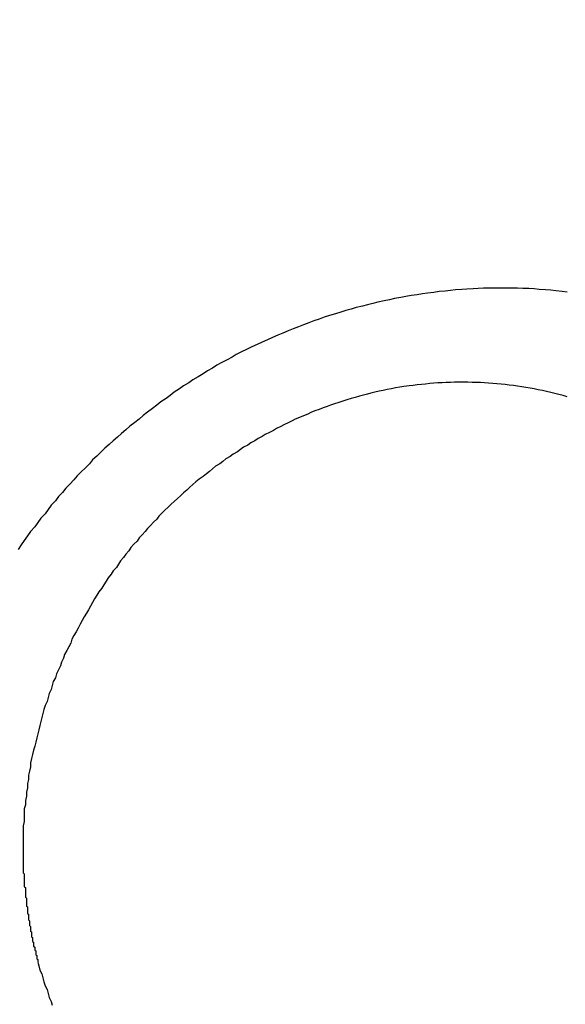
# Model space of a CAD drawing. Header units: millimetres. Extents: x 11979 to 23691, y 12825 to 41978.
# Tile 590 of 656: x 21620.752 to 21621.279, y 40478.984 to 40479.935. Entities that reach past the tile are written whole.
import ezdxf

# ---------------------------------------------------------------- set-up
doc = ezdxf.new("R2010")
doc.units = ezdxf.units.MM
for name, color, linetype in [('- niebieska cienka - izolacja', 120, 'Continuous'), ('-WYMIAR', 8, 'Continuous'), ('PROJEKTOWANE', 5, 'Continuous')]:
    doc.layers.add(name, color=color, linetype=linetype)
doc.styles.get("Standard").update_dxf_attribs({"font": 'arial.ttf'})
doc.dimstyles.new('CZA-KROPKA-50', dxfattribs={"dimtxt": 12, "dimasz": 1, "dimexe": 2, "dimexo": 25, "dimgap": 4, "dimtad": 1, "dimdec": 1, "dimrnd": 0.5, "dimzin": 9, "dimdsep": 46, "dimtxsty": 'Standard', "dimblk": 'CZA-KROPKA', "dimblk1": 'CZA-KROPKA', "dimblk2": 'CZA-KROPKA', "dimsah": 1, "dimcen": -20, "dimse1": 1, "dimse2": 1, "dimclrd": 8, "dimclre": 8, "dimclrt": 9, "dimadec": 0, "dimazin": 0, "dimtfac": 1, "dimtdec": 1, "dimtmove": 1, "dimatfit": 3, "dimldrblk": 'CZA-KROPKA', "dimfxl": 1, "dimtolj": 1, "dimtzin": 9, "dimarcsym": 0})

# ---------------------------------------------------------------- blocks, each defined once
blk = doc.blocks.new('CZA-KROPKA')
at = {"layer": '-WYMIAR', "linetype": 'ByBlock'}
for p, q in [((0, 10), (0, -10)), ((5, 0), (-5, 0))]:
    blk.add_line(p, q, dxfattribs=at)
at = {"layer": '-WYMIAR', "linetype": 'ByBlock', "const_width": 2.5}
blk.add_lwpolyline([(-1.25, 0, 1), (1.25, 0, 1)], format="xyb", close=True, dxfattribs=at)
blk = doc.blocks.new('*D1572')
at = {"layer": '-WYMIAR', "color": 8, "lineweight": -2}
blk.add_line((19929.26778, 40021.6846), (22203.26778, 40021.6846), dxfattribs=at)
at = {"layer": 'Defpoints', "color": 0}
for p in [(19928.26778, 40529.34138), (22204.26778, 40500.34138), (22204.26778, 40021.6846)]:
    blk.add_point(p, dxfattribs=at)
at = {"layer": '-WYMIAR', "color": 8, "lineweight": -2, "rotation": 180}
blk.add_blockref('CZA-KROPKA', (19928.26778, 40021.6846), dxfattribs=at)
at = {"layer": '-WYMIAR', "color": 8, "lineweight": -2}
blk.add_blockref('CZA-KROPKA', (22204.26778, 40021.6846), dxfattribs=at)
at = {"layer": '-WYMIAR', "color": 9, "insert": (21066.26778, 40031.81148), "char_height": 12, "attachment_point": 5}
blk.add_mtext('\\A1;2276', dxfattribs=at)
blk = doc.blocks.new('Pisuar NOVA PRO ze zintegrowanym ceramicznym sitkiem')
for points in [[(-0.0287365, -0.2366944, 0), (-0.0287865, -0.2366884, 0), (-0.0288465, -0.2366824, 0), (-0.0288965, -0.2366774, 0), (-0.0289465, -0.2366724, 0), (-0.0290065, -0.2366684, 0), (-0.0290565, -0.2366644, 0), (-0.0291065, -0.2366614, 0), (-0.0291665, -0.2366594, 0), (-0.0292165, -0.2366574, 0), (-0.0292765, -0.2366564, 0), (-0.0293265, -0.2366554, 0), (-0.0293765, -0.2366554, 0), (-0.0294365, -0.2366554, 0), (-0.0294865, -0.2366564, 0), (-0.0295465, -0.2366584, 0), (-0.0295965, -0.2366604, 0), (-0.0296465, -0.2366634, 0), (-0.0297065, -0.2366664, 0), (-0.0297565, -0.2366704, 0), (-0.0298165, -0.2366744, 0), (-0.0298665, -0.2366794, 0), (-0.0299165, -0.2366844, 0), (-0.0299765, -0.2366904, 0), (-0.0300265, -0.2366974, 0), (-0.0300865, -0.2367044, 0), (-0.0301365, -0.2367124, 0), (-0.0301865, -0.2367204, 0), (-0.0302465, -0.2367284, 0), (-0.0302965, -0.2367384, 0), (-0.0303465, -0.2367474, 0), (-0.0304065, -0.2367584, 0), (-0.0304565, -0.2367684, 0), (-0.0305065, -0.2367804, 0), (-0.0305665, -0.2367914, 0), (-0.0306165, -0.2368044, 0), (-0.0306665, -0.2368174, 0), (-0.0307165, -0.2368304, 0), (-0.0307765, -0.2368444, 0), (-0.0308265, -0.2368584, 0), (-0.0308765, -0.2368734, 0), (-0.0309265, -0.2368884, 0), (-0.0309765, -0.2369044, 0), (-0.0310365, -0.2369214, 0), (-0.0310865, -0.2369374, 0), (-0.0311365, -0.2369554, 0), (-0.0311865, -0.2369734, 0), (-0.0312365, -0.2369914, 0), (-0.0312865, -0.2370104, 0), (-0.0313365, -0.2370294, 0), (-0.0313865, -0.2370494, 0), (-0.0314365, -0.2370694, 0), (-0.0314865, -0.2370904, 0), (-0.0315365, -0.2371114, 0), (-0.0315865, -0.2371334, 0), (-0.0316365, -0.2371554, 0), (-0.0316865, -0.2371784, 0), (-0.0317365, -0.2372014, 0), (-0.0317865, -0.2372244, 0), (-0.0318365, -0.2372484, 0), (-0.0318865, -0.2372734, 0), (-0.0319365, -0.2372984, 0), (-0.0319765, -0.2373234, 0), (-0.0320265, -0.2373494, 0), (-0.0320765, -0.2373754, 0), (-0.0321265, -0.2374024, 0), (-0.0321665, -0.2374294, 0), (-0.0322165, -0.2374574, 0), (-0.0322565, -0.2374854, 0), (-0.0323065, -0.2375134, 0), (-0.0323565, -0.2375424, 0), (-0.0323965, -0.2375724, 0), (-0.0324465, -0.2376014, 0), (-0.0324865, -0.2376314, 0), (-0.0325365, -0.2376624, 0), (-0.0325765, -0.2376934, 0), (-0.0326165, -0.2377244, 0), (-0.0326665, -0.2377564, 0), (-0.0327065, -0.2377884, 0), (-0.0327465, -0.2378214, 0), (-0.0327965, -0.2378544, 0), (-0.0328365, -0.2378874, 0), (-0.0328765, -0.2379214, 0), (-0.0329165, -0.2379554, 0), (-0.0329665, -0.2379904, 0), (-0.0330065, -0.2380254, 0), (-0.0330465, -0.2380604, 0), (-0.0330865, -0.2380954, 0), (-0.0331265, -0.2381314, 0), (-0.0331665, -0.2381684, 0), (-0.0332065, -0.2382044, 0), (-0.0332465, -0.2382414, 0), (-0.0332865, -0.2382794, 0), (-0.0333265, -0.2383174, 0), (-0.0333565, -0.2383554, 0), (-0.0333965, -0.2383934, 0), (-0.0334365, -0.2384324, 0), (-0.0334765, -0.2384714, 0), (-0.0335065, -0.2385104, 0), (-0.0335465, -0.2385504, 0), (-0.0335865, -0.2385904, 0), (-0.0336165, -0.2386304, 0), (-0.0336565, -0.2386714, 0), (-0.0336865, -0.2387124, 0), (-0.0337265, -0.2387534, 0), (-0.0337565, -0.2387954, 0), (-0.0337865, -0.2388374, 0), (-0.0338265, -0.2388794, 0), (-0.0338565, -0.2389224, 0), (-0.0338865, -0.2389644, 0), (-0.0339265, -0.2390084, 0), (-0.0339565, -0.2390514, 0), (-0.0339865, -0.2390954, 0), (-0.0340165, -0.2391384, 0), (-0.0340465, -0.2391834, 0)], [(-0.0287365, -0.2377064, 0), (-0.0287765, -0.2376954, 0), (-0.0288165, -0.2376854, 0), (-0.0288565, -0.2376754, 0), (-0.0288965, -0.2376654, 0), (-0.0289365, -0.2376564, 0), (-0.0289765, -0.2376474, 0), (-0.0290165, -0.2376394, 0), (-0.0290565, -0.2376314, 0), (-0.0290965, -0.2376234, 0), (-0.0291365, -0.2376164, 0), (-0.0291765, -0.2376104, 0), (-0.0292165, -0.2376044, 0), (-0.0292565, -0.2375984, 0), (-0.0292965, -0.2375934, 0), (-0.0293365, -0.2375884, 0), (-0.0293765, -0.2375844, 0), (-0.0294165, -0.2375804, 0), (-0.0294565, -0.2375774, 0), (-0.0294965, -0.2375744, 0), (-0.0295365, -0.2375724, 0), (-0.0295765, -0.2375694, 0), (-0.0296165, -0.2375684, 0), (-0.0296565, -0.2375674, 0), (-0.0296965, -0.2375664, 0), (-0.0297465, -0.2375664, 0), (-0.0297865, -0.2375664, 0), (-0.0298265, -0.2375664, 0), (-0.0298665, -0.2375684, 0), (-0.0299065, -0.2375694, 0), (-0.0299465, -0.2375714, 0), (-0.0299865, -0.2375734, 0), (-0.0300265, -0.2375764, 0), (-0.0300665, -0.2375794, 0), (-0.0301065, -0.2375834, 0), (-0.0301465, -0.2375874, 0), (-0.0301865, -0.2375924, 0), (-0.0302265, -0.2375974, 0), (-0.0302665, -0.2376024, 0), (-0.0303165, -0.2376084, 0), (-0.0303565, -0.2376144, 0), (-0.0303965, -0.2376214, 0), (-0.0304365, -0.2376284, 0), (-0.0304765, -0.2376364, 0), (-0.0305165, -0.2376444, 0), (-0.0305565, -0.2376524, 0), (-0.0305965, -0.2376614, 0), (-0.0306365, -0.2376714, 0), (-0.0306665, -0.2376804, 0), (-0.0307065, -0.2376904, 0), (-0.0307465, -0.2377014, 0), (-0.0307865, -0.2377124, 0), (-0.0308265, -0.2377234, 0), (-0.0308665, -0.2377354, 0), (-0.0309065, -0.2377474, 0), (-0.0309465, -0.2377604, 0), (-0.0309865, -0.2377734, 0), (-0.0310265, -0.2377864, 0), (-0.0310565, -0.2378004, 0), (-0.0310965, -0.2378144, 0), (-0.0311365, -0.2378294, 0), (-0.0311765, -0.2378434, 0), (-0.0312165, -0.2378594, 0), (-0.0312465, -0.2378744, 0), (-0.0312865, -0.2378904, 0), (-0.0313265, -0.2379074, 0), (-0.0313665, -0.2379234, 0), (-0.0313965, -0.2379404, 0), (-0.0314365, -0.2379584, 0), (-0.0314765, -0.2379764, 0), (-0.0315065, -0.2379944, 0), (-0.0315465, -0.2380124, 0), (-0.0315765, -0.2380314, 0), (-0.0316165, -0.2380514, 0), (-0.0316565, -0.2380704, 0), (-0.0316865, -0.2380904, 0), (-0.0317265, -0.2381104, 0), (-0.0317565, -0.2381314, 0), (-0.0317965, -0.2381524, 0), (-0.0318265, -0.2381734, 0), (-0.0318665, -0.2381944, 0), (-0.0318965, -0.2382164, 0), (-0.0319265, -0.2382394, 0), (-0.0319665, -0.2382614, 0), (-0.0319965, -0.2382844, 0), (-0.0320365, -0.2383074, 0), (-0.0320665, -0.2383314, 0), (-0.0320965, -0.2383544, 0), (-0.0321365, -0.2383784, 0), (-0.0321665, -0.2384034, 0), (-0.0321965, -0.2384274, 0), (-0.0322265, -0.2384524, 0), (-0.0322565, -0.2384784, 0), (-0.0322965, -0.2385034, 0), (-0.0323265, -0.2385294, 0), (-0.0323565, -0.2385554, 0), (-0.0323865, -0.2385814, 0), (-0.0324165, -0.2386084, 0), (-0.0324465, -0.2386354, 0), (-0.0324765, -0.2386624, 0), (-0.0325065, -0.2386904, 0), (-0.0325365, -0.2387174, 0), (-0.0325665, -0.2387454, 0), (-0.0325965, -0.2387744, 0), (-0.0326265, -0.2388024, 0), (-0.0326565, -0.2388314, 0), (-0.0326865, -0.2388604, 0), (-0.0327065, -0.2388894, 0), (-0.0327365, -0.2389194, 0), (-0.0327665, -0.2389494, 0), (-0.0327965, -0.2389794, 0), (-0.0328165, -0.2390094, 0), (-0.0328465, -0.2390394, 0), (-0.0328765, -0.2390704, 0), (-0.0328965, -0.2391014, 0), (-0.0329265, -0.2391324, 0), (-0.0329565, -0.2391644, 0), (-0.0329765, -0.2391954, 0), (-0.0330065, -0.2392274, 0), (-0.0330265, -0.2392594, 0), (-0.0330565, -0.2392914, 0), (-0.0330765, -0.2393244, 0), (-0.0330965, -0.2393564, 0), (-0.0331265, -0.2393894, 0), (-0.0331465, -0.2394224, 0), (-0.0331765, -0.2394564, 0), (-0.0331965, -0.2394894, 0), (-0.0332165, -0.2395234, 0), (-0.0332365, -0.2395574, 0), (-0.0332665, -0.2395914, 0), (-0.0332865, -0.2396254, 0), (-0.0333065, -0.2396594, 0), (-0.0333265, -0.2396944, 0), (-0.0333465, -0.2397294, 0), (-0.0333665, -0.2397644, 0), (-0.0333865, -0.2397994, 0), (-0.0334065, -0.2398344, 0), (-0.0334265, -0.2398694, 0), (-0.0334465, -0.2399054, 0), (-0.0334665, -0.2399414, 0), (-0.0334865, -0.2399774, 0), (-0.0335065, -0.2400134, 0), (-0.0335265, -0.2400494, 0), (-0.0335365, -0.2400864, 0), (-0.0335565, -0.2401224, 0), (-0.0335765, -0.2401594, 0), (-0.0335965, -0.2401964, 0), (-0.0336065, -0.2402334, 0), (-0.0336265, -0.2402704, 0), (-0.0336365, -0.2403084, 0), (-0.0336565, -0.2403454, 0), (-0.0336765, -0.2403834, 0), (-0.0336865, -0.2404214, 0), (-0.0337065, -0.2404594, 0), (-0.0337165, -0.2404974, 0), (-0.0337265, -0.2405354, 0), (-0.0337465, -0.2405734, 0), (-0.0337565, -0.2406124, 0), (-0.0337665, -0.2406504, 0), (-0.0337865, -0.2406894, 0), (-0.0337965, -0.2407284, 0), (-0.0338065, -0.2407674, 0), (-0.0338165, -0.2408064, 0), (-0.0338265, -0.2408454, 0), (-0.0338365, -0.2408844, 0), (-0.0338465, -0.2409244, 0), (-0.0338565, -0.2409634, 0), (-0.0338665, -0.2410034, 0), (-0.0338765, -0.2410434, 0), (-0.0338865, -0.2410824, 0), (-0.0338965, -0.2411224, 0), (-0.0339065, -0.2411624, 0), (-0.0339165, -0.2412034, 0), (-0.0339265, -0.2412434, 0), (-0.0339265, -0.2412834, 0), (-0.0339365, -0.2413234, 0), (-0.0339465, -0.2413644, 0), (-0.0339465, -0.2414044, 0), (-0.0339565, -0.2414454, 0), (-0.0339565, -0.2414864, 0), (-0.0339665, -0.2415264, 0), (-0.0339665, -0.2415674, 0), (-0.0339765, -0.2416084, 0), (-0.0339765, -0.2416494, 0), (-0.0339865, -0.2416894, 0), (-0.0339865, -0.2417304, 0), (-0.0339865, -0.2417714, 0), (-0.0339865, -0.2418124, 0), (-0.0339965, -0.2418534, 0), (-0.0339965, -0.2418944, 0), (-0.0339965, -0.2419354, 0), (-0.0339965, -0.2419764, 0), (-0.0339965, -0.2420174, 0), (-0.0339965, -0.2420584, 0), (-0.0339965, -0.2420994, 0), (-0.0339965, -0.2421404, 0), (-0.0339965, -0.2421814, 0)], [(-0.0339965, -0.2421814, 0), (-0.0339965, -0.2421894, 0), (-0.0339965, -0.2421974, 0), (-0.0339965, -0.2422044, 0), (-0.0339965, -0.2422124, 0), (-0.0339965, -0.2422204, 0), (-0.0339965, -0.2422284, 0), (-0.0339965, -0.2422364, 0), (-0.0339965, -0.2422444, 0), (-0.0339965, -0.2422524, 0), (-0.0339965, -0.2422604, 0), (-0.0339965, -0.2422684, 0), (-0.0339965, -0.2422764, 0), (-0.0339965, -0.2422844, 0), (-0.0339965, -0.2422914, 0), (-0.0339965, -0.2422994, 0), (-0.0339965, -0.2423074, 0), (-0.0339865, -0.2423154, 0), (-0.0339865, -0.2423234, 0), (-0.0339865, -0.2423314, 0), (-0.0339865, -0.2423394, 0), (-0.0339865, -0.2423474, 0), (-0.0339865, -0.2423554, 0), (-0.0339865, -0.2423624, 0), (-0.0339865, -0.2423704, 0), (-0.0339865, -0.2423784, 0), (-0.0339865, -0.2423864, 0), (-0.0339865, -0.2423944, 0), (-0.0339865, -0.2424024, 0), (-0.0339865, -0.2424104, 0), (-0.0339865, -0.2424184, 0), (-0.0339865, -0.2424264, 0), (-0.0339865, -0.2424334, 0), (-0.0339865, -0.2424414, 0), (-0.0339765, -0.2424494, 0), (-0.0339765, -0.2424574, 0), (-0.0339765, -0.2424654, 0), (-0.0339765, -0.2424734, 0), (-0.0339765, -0.2424814, 0), (-0.0339765, -0.2424884, 0), (-0.0339765, -0.2424964, 0), (-0.0339765, -0.2425044, 0), (-0.0339765, -0.2425124, 0), (-0.0339765, -0.2425204, 0), (-0.0339765, -0.2425284, 0), (-0.0339765, -0.2425364, 0), (-0.0339765, -0.2425434, 0), (-0.0339665, -0.2425514, 0), (-0.0339665, -0.2425594, 0), (-0.0339665, -0.2425674, 0), (-0.0339665, -0.2425754, 0), (-0.0339665, -0.2425834, 0), (-0.0339665, -0.2425904, 0), (-0.0339665, -0.2425984, 0), (-0.0339665, -0.2426064, 0), (-0.0339665, -0.2426144, 0), (-0.0339665, -0.2426224, 0), (-0.0339665, -0.2426304, 0), (-0.0339565, -0.2426374, 0), (-0.0339565, -0.2426454, 0), (-0.0339565, -0.2426534, 0), (-0.0339565, -0.2426614, 0), (-0.0339565, -0.2426694, 0), (-0.0339565, -0.2426764, 0), (-0.0339565, -0.2426844, 0), (-0.0339565, -0.2426924, 0), (-0.0339565, -0.2427004, 0), (-0.0339465, -0.2427084, 0), (-0.0339465, -0.2427154, 0), (-0.0339465, -0.2427234, 0), (-0.0339465, -0.2427314, 0), (-0.0339465, -0.2427394, 0), (-0.0339465, -0.2427464, 0), (-0.0339465, -0.2427544, 0), (-0.0339465, -0.2427624, 0), (-0.0339365, -0.2427704, 0), (-0.0339365, -0.2427774, 0), (-0.0339365, -0.2427854, 0), (-0.0339365, -0.2427934, 0), (-0.0339365, -0.2428014, 0), (-0.0339365, -0.2428084, 0), (-0.0339365, -0.2428164, 0), (-0.0339265, -0.2428244, 0), (-0.0339265, -0.2428324, 0), (-0.0339265, -0.2428394, 0), (-0.0339265, -0.2428474, 0), (-0.0339265, -0.2428554, 0), (-0.0339265, -0.2428634, 0), (-0.0339265, -0.2428704, 0), (-0.0339165, -0.2428784, 0), (-0.0339165, -0.2428864, 0), (-0.0339165, -0.2428934, 0), (-0.0339165, -0.2429014, 0), (-0.0339165, -0.2429094, 0), (-0.0339165, -0.2429174, 0), (-0.0339165, -0.2429244, 0), (-0.0339065, -0.2429324, 0), (-0.0339065, -0.2429404, 0), (-0.0339065, -0.2429474, 0), (-0.0339065, -0.2429554, 0), (-0.0339065, -0.2429634, 0), (-0.0339065, -0.2429704, 0), (-0.0338965, -0.2429784, 0), (-0.0338965, -0.2429864, 0), (-0.0338965, -0.2429934, 0), (-0.0338965, -0.2430014, 0), (-0.0338965, -0.2430094, 0), (-0.0338965, -0.2430164, 0), (-0.0338865, -0.2430244, 0), (-0.0338865, -0.2430314, 0), (-0.0338865, -0.2430394, 0), (-0.0338865, -0.2430474, 0), (-0.0338865, -0.2430544, 0), (-0.0338765, -0.2430624, 0), (-0.0338765, -0.2430704, 0), (-0.0338765, -0.2430774, 0), (-0.0338765, -0.2430854, 0), (-0.0338765, -0.2430924, 0), (-0.0338765, -0.2431004, 0), (-0.0338665, -0.2431074, 0), (-0.0338665, -0.2431154, 0), (-0.0338665, -0.2431234, 0), (-0.0338665, -0.2431304, 0), (-0.0338665, -0.2431384, 0), (-0.0338565, -0.2431454, 0), (-0.0338565, -0.2431534, 0), (-0.0338565, -0.2431604, 0), (-0.0338565, -0.2431684, 0)], [(-0.0338565, -0.2431694, 0), (-0.0338465, -0.2432074, 0), (-0.0338365, -0.2432464, 0), (-0.0338165, -0.2432844, 0), (-0.0338065, -0.2433224, 0), (-0.0337965, -0.2433604, 0), (-0.0337865, -0.2433984, 0), (-0.0337665, -0.2434364, 0), (-0.0337565, -0.2434744, 0), (-0.0337465, -0.2435124, 0), (-0.0337265, -0.2435494, 0), (-0.0337165, -0.2435874, 0)]]:
    blk.add_polyline3d(points)

msp = doc.modelspace()

# ---------------------------------------------------------------- hatches: boundary and pattern name
at = {"layer": '- niebieska cienka - izolacja'}
h = msp.add_hatch(dxfattribs=at)
h.set_pattern_fill('ANSI31', color=5, scale=10)
h.set_pattern_definition([(315, (8112.473, 14221.135), (19.7999996, -4e-15), [3.394112, -24.607316]), (315, (8112.473, 14240.935), (19.7999996, -4e-15), [3.394112, -24.607316]), (315, (8126.073, 14214.135), (19.7999996, -4e-15), [3.959798, -24.04163]), (315, (8126.073, 14233.935), (19.7999996, -4e-15), [3.959798, -24.04163]), (0, (8122.273, 14219.935), (0, 19.8), [0.2, -19.6]), (90, (8122.473, 14219.935), (-19.8, 1e-15), [0.2, -19.6]), (0, (8122.473, 14220.135), (0, 19.8), [0.2, -19.6]), (0, (8122.673, 14220.135), (0, 19.8), [0.2, -19.6]), (0, (8122.873, 14220.135), (0, 19.8), [0.2, -19.6]), (0, (8123.073, 14220.135), (0, 19.8), [0.2, -19.6]), (90, (8123.273, 14219.935), (-19.8, 1e-15), [0.2, -19.6]), (0, (8123.273, 14219.935), (0, 19.8), [0.2, -19.6]), (90, (8123.473, 14219.735), (-19.8, 1e-15), [0.2, -19.6]), (0, (8123.473, 14219.735), (0, 19.8), [0.2, -19.6]), (90, (8123.673, 14219.535), (-19.8, 1e-15), [0.2, -19.6]), (90, (8123.673, 14219.335), (-19.8, 1e-15), [0.2, -19.6]), (90, (8123.673, 14219.135), (-19.8, 1e-15), [0.2, -19.6]), (90, (8123.673, 14218.935), (-19.8, 1e-15), [0.2, -19.6]), (0, (8123.473, 14218.935), (0, 19.8), [0.2, -19.6]), (90, (8123.473, 14218.735), (-19.8, 1e-15), [0.2, -19.6]), (0, (8123.273, 14218.735), (0, 19.8), [0.2, -19.6]), (90, (8123.273, 14218.535), (-19.8, 1e-15), [0.2, -19.6]), (0, (8123.073, 14218.535), (0, 19.8), [0.2, -19.6]), (0, (8122.873, 14218.535), (0, 19.8), [0.2, -19.6]), (0, (8122.673, 14218.535), (0, 19.8), [0.2, -19.6]), (0, (8122.473, 14218.535), (0, 19.8), [0.2, -19.6]), (90, (8122.473, 14218.535), (-19.8, 1e-15), [0.2, -19.6]), (0, (8122.273, 14218.735), (0, 19.8), [0.2, -19.6]), (90, (8122.273, 14218.735), (-19.8, 1e-15), [0.2, -19.6]), (0, (8122.073, 14218.935), (0, 19.8), [0.2, -19.6]), (90, (8122.073, 14218.935), (-19.8, 1e-15), [0.2, -19.6]), (90, (8122.073, 14219.135), (-19.8, 1e-15), [0.2, -19.6]), (90, (8122.073, 14219.335), (-19.8, 1e-15), [0.2, -19.6]), (90, (8122.073, 14219.535), (-19.8, 1e-15), [0.2, -19.6]), (0, (8122.073, 14219.735), (0, 19.8), [0.2, -19.6]), (90, (8122.273, 14219.735), (-19.8, 1e-15), [0.2, -19.6]), (90, (8119.273, 14202.735), (-19.8, 1e-15), [0.2, -19.6]), (0, (8119.073, 14202.735), (0, 19.8), [0.2, -19.6]), (90, (8119.073, 14202.535), (-19.8, 1e-15), [0.2, -19.6]), (90, (8119.073, 14202.335), (-19.8, 1e-15), [0.2, -19.6]), (90, (8119.073, 14202.135), (-19.8, 1e-15), [0.2, -19.6]), (90, (8119.073, 14201.935), (-19.8, 1e-15), [0.2, -19.6]), (0, (8119.073, 14201.935), (0, 19.8), [0.2, -19.6]), (90, (8119.273, 14201.735), (-19.8, 1e-15), [0.2, -19.6]), (0, (8119.273, 14201.735), (0, 19.8), [0.2, -19.6]), (90, (8119.473, 14201.535), (-19.8, 1e-15), [0.2, -19.6]), (0, (8119.473, 14201.535), (0, 19.8), [0.2, -19.6]), (90, (8119.673, 14201.335), (-19.8, 1e-15), [0.2, -19.6]), (0, (8119.673, 14201.335), (0, 19.8), [0.2, -19.6]), (0, (8119.873, 14201.335), (0, 19.8), [0.2, -19.6]), (0, (8120.073, 14201.335), (0, 19.8), [0.2, -19.6]), (0, (8120.273, 14201.335), (0, 19.8), [0.2, -19.6]), (90, (8120.473, 14201.335), (-19.8, 1e-15), [0.2, -19.6]), (0, (8120.473, 14201.535), (0, 19.8), [0.2, -19.6]), (90, (8120.673, 14201.535), (-19.8, 1e-15), [0.2, -19.6]), (0, (8120.673, 14201.735), (0, 19.8), [0.2, -19.6]), (90, (8120.873, 14201.735), (-19.8, 1e-15), [0.2, -19.6]), (0, (8120.873, 14201.935), (0, 19.8), [0.2, -19.6]), (90, (8121.073, 14201.935), (-19.8, 1e-15), [0.2, -19.6]), (90, (8121.073, 14202.135), (-19.8, 1e-15), [0.2, -19.6]), (90, (8121.073, 14202.335), (-19.8, 1e-15), [0.2, -19.6]), (90, (8121.073, 14202.535), (-19.8, 1e-15), [0.2, -19.6]), (0, (8120.873, 14202.735), (0, 19.8), [0.2, -19.6]), (90, (8120.873, 14202.735), (-19.8, 1e-15), [0.2, -19.6]), (0, (8120.673, 14202.935), (0, 19.8), [0.2, -19.6]), (90, (8120.673, 14202.935), (-19.8, 1e-15), [0.2, -19.6]), (0, (8120.473, 14203.135), (0, 19.8), [0.2, -19.6]), (90, (8120.473, 14203.135), (-19.8, 1e-15), [0.2, -19.6]), (0, (8120.273, 14203.335), (0, 19.8), [0.2, -19.6]), (0, (8120.073, 14203.335), (0, 19.8), [0.2, -19.6]), (0, (8119.873, 14203.335), (0, 19.8), [0.2, -19.6]), (0, (8119.673, 14203.335), (0, 19.8), [0.2, -19.6]), (90, (8119.673, 14203.135), (-19.8, 1e-15), [0.2, -19.6]), (0, (8119.473, 14203.135), (0, 19.8), [0.2, -19.6]), (90, (8119.473, 14202.935), (-19.8, 1e-15), [0.2, -19.6]), (0, (8119.273, 14202.935), (0, 19.8), [0.2, -19.6]), (90, (8122.273, 14203.335), (-19.8, 1e-15), [0.2, -19.6]), (0, (8122.273, 14203.535), (0, 19.8), [0.2, -19.6]), (90, (8122.473, 14203.535), (-19.8, 1e-15), [0.2, -19.6]), (0, (8122.473, 14203.735), (0, 19.8), [0.2, -19.6]), (0, (8122.673, 14203.735), (0, 19.8), [0.2, -19.6]), (0, (8122.873, 14203.735), (0, 19.8), [0.2, -19.6]), (0, (8123.073, 14203.735), (0, 19.8), [0.2, -19.6]), (0, (8123.273, 14203.735), (0, 19.8), [0.2, -19.6]), (0, (8123.473, 14203.735), (0, 19.8), [0.2, -19.6]), (90, (8123.673, 14203.535), (-19.8, 1e-15), [0.2, -19.6]), (0, (8123.673, 14203.535), (0, 19.8), [0.2, -19.6]), (90, (8123.873, 14203.335), (-19.8, 1e-15), [0.2, -19.6]), (0, (8123.873, 14203.335), (0, 19.8), [0.2, -19.6]), (90, (8124.073, 14203.135), (-19.8, 1e-15), [0.2, -19.6]), (0, (8124.073, 14203.135), (0, 19.8), [0.2, -19.6]), (90, (8124.273, 14202.935), (-19.8, 1e-15), [0.2, -19.6]), (90, (8124.273, 14202.735), (-19.8, 1e-15), [0.2, -19.6]), (90, (8124.273, 14202.535), (-19.8, 1e-15), [0.2, -19.6]), (90, (8124.273, 14202.335), (-19.8, 1e-15), [0.2, -19.6]), (90, (8124.273, 14202.135), (-19.8, 1e-15), [0.2, -19.6]), (90, (8124.273, 14201.935), (-19.8, 1e-15), [0.2, -19.6]), (0, (8124.073, 14201.935), (0, 19.8), [0.2, -19.6]), (90, (8124.073, 14201.735), (-19.8, 1e-15), [0.2, -19.6]), (0, (8123.873, 14201.735), (0, 19.8), [0.2, -19.6]), (90, (8123.873, 14201.535), (-19.8, 1e-15), [0.2, -19.6]), (0, (8123.673, 14201.535), (0, 19.8), [0.2, -19.6]), (90, (8123.673, 14201.335), (-19.8, 1e-15), [0.2, -19.6]), (0, (8123.473, 14201.335), (0, 19.8), [0.2, -19.6]), (0, (8123.273, 14201.335), (0, 19.8), [0.2, -19.6]), (0, (8123.073, 14201.335), (0, 19.8), [0.2, -19.6]), (0, (8122.873, 14201.335), (0, 19.8), [0.2, -19.6]), (0, (8122.673, 14201.335), (0, 19.8), [0.2, -19.6]), (0, (8122.473, 14201.335), (0, 19.8), [0.2, -19.6]), (90, (8122.473, 14201.335), (-19.8, 1e-15), [0.2, -19.6]), (0, (8122.273, 14201.535), (0, 19.8), [0.2, -19.6]), (90, (8122.273, 14201.535), (-19.8, 1e-15), [0.2, -19.6]), (0, (8122.073, 14201.735), (0, 19.8), [0.2, -19.6]), (90, (8122.073, 14201.735), (-19.8, 1e-15), [0.2, -19.6]), (0, (8121.873, 14201.935), (0, 19.8), [0.2, -19.6]), (90, (8121.873, 14201.935), (-19.8, 1e-15), [0.2, -19.6]), (90, (8121.873, 14202.135), (-19.8, 1e-15), [0.2, -19.6]), (90, (8121.873, 14202.335), (-19.8, 1e-15), [0.2, -19.6]), (90, (8121.873, 14202.535), (-19.8, 1e-15), [0.2, -19.6]), (90, (8121.873, 14202.735), (-19.8, 1e-15), [0.2, -19.6]), (90, (8121.873, 14202.935), (-19.8, 1e-15), [0.2, -19.6]), (0, (8121.873, 14203.135), (0, 19.8), [0.2, -19.6]), (90, (8122.073, 14203.135), (-19.8, 1e-15), [0.2, -19.6]), (0, (8122.073, 14203.335), (0, 19.8), [0.2, -19.6]), (0, (8114.073, 14217.935), (0, 19.8), [0.2, -19.6]), (90, (8114.273, 14217.935), (-19.8, 1e-15), [0.2, -19.6]), (0, (8114.273, 14218.135), (0, 19.8), [0.2, -19.6]), (0, (8114.473, 14218.135), (0, 19.8), [0.2, -19.6]), (0, (8114.673, 14218.135), (0, 19.8), [0.2, -19.6]), (0, (8114.873, 14218.135), (0, 19.8), [0.2, -19.6]), (90, (8115.073, 14217.935), (-19.8, 1e-15), [0.2, -19.6]), (0, (8115.073, 14217.935), (0, 19.8), [0.2, -19.6]), (90, (8115.273, 14217.735), (-19.8, 1e-15), [0.2, -19.6]), (0, (8115.273, 14217.735), (0, 19.8), [0.2, -19.6]), (90, (8115.473, 14217.535), (-19.8, 1e-15), [0.2, -19.6]), (90, (8115.473, 14217.335), (-19.8, 1e-15), [0.2, -19.6]), (90, (8115.473, 14217.135), (-19.8, 1e-15), [0.2, -19.6]), (90, (8115.473, 14216.935), (-19.8, 1e-15), [0.2, -19.6]), (0, (8115.273, 14216.935), (0, 19.8), [0.2, -19.6]), (90, (8115.273, 14216.735), (-19.8, 1e-15), [0.2, -19.6]), (0, (8115.073, 14216.735), (0, 19.8), [0.2, -19.6]), (90, (8115.073, 14216.535), (-19.8, 1e-15), [0.2, -19.6]), (0, (8114.873, 14216.535), (0, 19.8), [0.2, -19.6]), (0, (8114.673, 14216.535), (0, 19.8), [0.2, -19.6]), (0, (8114.473, 14216.535), (0, 19.8), [0.2, -19.6]), (0, (8114.273, 14216.535), (0, 19.8), [0.2, -19.6]), (90, (8114.273, 14216.535), (-19.8, 1e-15), [0.2, -19.6]), (0, (8114.073, 14216.735), (0, 19.8), [0.2, -19.6]), (90, (8114.073, 14216.735), (-19.8, 1e-15), [0.2, -19.6]), (0, (8113.873, 14216.935), (0, 19.8), [0.2, -19.6]), (90, (8113.873, 14216.935), (-19.8, 1e-15), [0.2, -19.6]), (90, (8113.873, 14217.135), (-19.8, 1e-15), [0.2, -19.6]), (90, (8113.873, 14217.335), (-19.8, 1e-15), [0.2, -19.6]), (90, (8113.873, 14217.535), (-19.8, 1e-15), [0.2, -19.6]), (0, (8113.873, 14217.735), (0, 19.8), [0.2, -19.6]), (90, (8114.073, 14217.735), (-19.8, 1e-15), [0.2, -19.6]), (90, (8111.073, 14216.735), (-19.8, 1e-15), [0.2, -19.6]), (0, (8111.073, 14216.935), (0, 19.8), [0.2, -19.6]), (90, (8111.273, 14216.935), (-19.8, 1e-15), [0.2, -19.6]), (0, (8111.273, 14217.135), (0, 19.8), [0.2, -19.6]), (0, (8111.473, 14217.135), (0, 19.8), [0.2, -19.6]), (0, (8111.673, 14217.135), (0, 19.8), [0.2, -19.6]), (0, (8111.873, 14217.135), (0, 19.8), [0.2, -19.6]), (0, (8112.073, 14217.135), (0, 19.8), [0.2, -19.6]), (0, (8112.273, 14217.135), (0, 19.8), [0.2, -19.6]), (90, (8112.473, 14216.935), (-19.8, 1e-15), [0.2, -19.6]), (0, (8112.473, 14216.935), (0, 19.8), [0.2, -19.6]), (90, (8112.673, 14216.735), (-19.8, 1e-15), [0.2, -19.6]), (0, (8112.673, 14216.735), (0, 19.8), [0.2, -19.6]), (90, (8112.873, 14216.535), (-19.8, 1e-15), [0.2, -19.6]), (0, (8112.873, 14216.535), (0, 19.8), [0.2, -19.6]), (90, (8113.073, 14216.335), (-19.8, 1e-15), [0.2, -19.6]), (90, (8113.073, 14216.135), (-19.8, 1e-15), [0.2, -19.6]), (90, (8113.073, 14215.935), (-19.8, 1e-15), [0.2, -19.6]), (90, (8113.073, 14215.735), (-19.8, 1e-15), [0.2, -19.6]), (90, (8113.073, 14215.535), (-19.8, 1e-15), [0.2, -19.6]), (90, (8113.073, 14215.335), (-19.8, 1e-15), [0.2, -19.6]), (0, (8112.873, 14215.335), (0, 19.8), [0.2, -19.6]), (90, (8112.873, 14215.135), (-19.8, 1e-15), [0.2, -19.6]), (0, (8112.673, 14215.135), (0, 19.8), [0.2, -19.6]), (90, (8112.673, 14214.935), (-19.8, 1e-15), [0.2, -19.6]), (0, (8112.473, 14214.935), (0, 19.8), [0.2, -19.6]), (90, (8112.473, 14214.735), (-19.8, 1e-15), [0.2, -19.6]), (0, (8112.273, 14214.735), (0, 19.8), [0.2, -19.6]), (0, (8112.073, 14214.735), (0, 19.8), [0.2, -19.6]), (0, (8111.873, 14214.735), (0, 19.8), [0.2, -19.6]), (0, (8111.673, 14214.735), (0, 19.8), [0.2, -19.6]), (0, (8111.473, 14214.735), (0, 19.8), [0.2, -19.6]), (0, (8111.273, 14214.735), (0, 19.8), [0.2, -19.6]), (90, (8111.273, 14214.735), (-19.8, 1e-15), [0.2, -19.6]), (0, (8111.073, 14214.935), (0, 19.8), [0.2, -19.6]), (90, (8111.073, 14214.935), (-19.8, 1e-15), [0.2, -19.6]), (0, (8110.873, 14215.135), (0, 19.8), [0.2, -19.6]), (90, (8110.873, 14215.135), (-19.8, 1e-15), [0.2, -19.6]), (0, (8110.673, 14215.335), (0, 19.8), [0.2, -19.6]), (90, (8110.673, 14215.335), (-19.8, 1e-15), [0.2, -19.6]), (90, (8110.673, 14215.535), (-19.8, 1e-15), [0.2, -19.6]), (90, (8110.673, 14215.735), (-19.8, 1e-15), [0.2, -19.6]), (90, (8110.673, 14215.935), (-19.8, 1e-15), [0.2, -19.6]), (90, (8110.673, 14216.135), (-19.8, 1e-15), [0.2, -19.6]), (90, (8110.673, 14216.335), (-19.8, 1e-15), [0.2, -19.6]), (0, (8110.673, 14216.535), (0, 19.8), [0.2, -19.6]), (90, (8110.873, 14216.535), (-19.8, 1e-15), [0.2, -19.6]), (0, (8110.873, 14216.735), (0, 19.8), [0.2, -19.6]), (90, (8113.273, 14214.335), (-19.8, 1e-15), [0.2, -19.6]), (0, (8113.073, 14214.335), (0, 19.8), [0.2, -19.6]), (90, (8113.073, 14214.135), (-19.8, 1e-15), [0.2, -19.6]), (90, (8113.073, 14213.935), (-19.8, 1e-15), [0.2, -19.6]), (90, (8113.073, 14213.735), (-19.8, 1e-15), [0.2, -19.6]), (90, (8113.073, 14213.535), (-19.8, 1e-15), [0.2, -19.6]), (0, (8113.073, 14213.535), (0, 19.8), [0.2, -19.6]), (90, (8113.273, 14213.335), (-19.8, 1e-15), [0.2, -19.6]), (0, (8113.273, 14213.335), (0, 19.8), [0.2, -19.6]), (90, (8113.473, 14213.135), (-19.8, 1e-15), [0.2, -19.6]), (0, (8113.473, 14213.135), (0, 19.8), [0.2, -19.6]), (90, (8113.673, 14212.935), (-19.8, 1e-15), [0.2, -19.6]), (0, (8113.673, 14212.935), (0, 19.8), [0.2, -19.6]), (0, (8113.873, 14212.935), (0, 19.8), [0.2, -19.6]), (0, (8114.073, 14212.935), (0, 19.8), [0.2, -19.6]), (0, (8114.273, 14212.935), (0, 19.8), [0.2, -19.6]), (90, (8114.473, 14212.935), (-19.8, 1e-15), [0.2, -19.6]), (0, (8114.473, 14213.135), (0, 19.8), [0.2, -19.6]), (90, (8114.673, 14213.135), (-19.8, 1e-15), [0.2, -19.6]), (0, (8114.673, 14213.335), (0, 19.8), [0.2, -19.6]), (90, (8114.873, 14213.335), (-19.8, 1e-15), [0.2, -19.6]), (0, (8114.873, 14213.535), (0, 19.8), [0.2, -19.6]), (90, (8115.073, 14213.535), (-19.8, 1e-15), [0.2, -19.6]), (90, (8115.073, 14213.735), (-19.8, 1e-15), [0.2, -19.6]), (90, (8115.073, 14213.935), (-19.8, 1e-15), [0.2, -19.6]), (90, (8115.073, 14214.135), (-19.8, 1e-15), [0.2, -19.6]), (0, (8114.873, 14214.335), (0, 19.8), [0.2, -19.6]), (90, (8114.873, 14214.335), (-19.8, 1e-15), [0.2, -19.6]), (0, (8114.673, 14214.535), (0, 19.8), [0.2, -19.6]), (90, (8114.673, 14214.535), (-19.8, 1e-15), [0.2, -19.6]), (0, (8114.473, 14214.735), (0, 19.8), [0.2, -19.6]), (90, (8114.473, 14214.735), (-19.8, 1e-15), [0.2, -19.6]), (0, (8114.273, 14214.935), (0, 19.8), [0.2, -19.6]), (0, (8114.073, 14214.935), (0, 19.8), [0.2, -19.6]), (0, (8113.873, 14214.935), (0, 19.8), [0.2, -19.6]), (0, (8113.673, 14214.935), (0, 19.8), [0.2, -19.6]), (90, (8113.673, 14214.735), (-19.8, 1e-15), [0.2, -19.6]), (0, (8113.473, 14214.735), (0, 19.8), [0.2, -19.6]), (90, (8113.473, 14214.535), (-19.8, 1e-15), [0.2, -19.6]), (0, (8113.273, 14214.535), (0, 19.8), [0.2, -19.6]), (315, (8123.673, 14206.535), (19.7999996, -4e-15), [4.24264, -23.758788]), (315, (8123.673, 14226.335), (19.7999996, -4e-15), [4.24264, -23.758788]), (315, (8119.673, 14204.135), (19.7999996, -4e-15), [3.959798, -24.04163]), (315, (8119.673, 14223.935), (19.7999996, -4e-15), [3.959798, -24.04163]), (315, (8116.073, 14210.935), (19.7999996, -4e-15), [4.24264, -23.758788]), (315, (8116.073, 14230.735), (19.7999996, -4e-15), [4.24264, -23.758788]), (315, (8113.473, 14216.735), (19.7999996, -4e-15), [3.676956, -24.324474]), (315, (8113.473, 14236.535), (19.7999996, -4e-15), [3.676956, -24.324474]), (315, (8120.273, 14212.535), (19.7999996, -4e-15), [4.24264, -23.758788]), (315, (8120.273, 14232.335), (19.7999996, -4e-15), [4.24264, -23.758788]), (315, (8118.273, 14218.335), (19.7999996, -4e-15), [3.676956, -24.324474]), (315, (8118.273, 14238.135), (19.7999996, -4e-15), [3.676956, -24.324474]), (315, (8116.473, 14203.935), (19.7999996, -4e-15), [3.676956, -24.324474]), (315, (8116.473, 14223.735), (19.7999996, -4e-15), [3.676956, -24.324474]), (315, (8109.073, 14206.935), (19.7999996, -4e-15), [3.676956, -24.324474]), (315, (8109.073, 14226.735), (19.7999996, -4e-15), [3.676956, -24.324474])])
h.paths.add_polyline_path([(21952.26778, 40503.34138), (21958.26778, 40503.34138), (21958.26778, 40413.34138), (21972.26778, 40413.34138), (21972.26778, 40407.34138), (21932.26778, 40407.34138), (21932.26778, 40413.34138), (21952.26778, 40413.34138)])
h.paths.add_polyline_path([(21840.26778, 40346.34138), (21852.26778, 40346.34138), (21852.26778, 40503.34138), (21840.26778, 40503.34138)])
h.paths.add_polyline_path([(21673.26778, 40403.34138), (21670.63461, 40403.34138), (21670.63461, 40391.34138), (21690.63461, 40391.34138), (21690.63461, 40403.34138), (21685.26778, 40403.34138), (21685.26778, 40457.39136, 0.043228), (21673.26778, 40455.83226)])
h.paths.add_polyline_path([(21782.26778, 40391.34138), (21782.26778, 40400.34138), (21797.24268, 40400.34138), (21797.24268, 40403.34138), (21840.26778, 40403.34138), (21840.26778, 40391.34138)])
h.paths.add_polyline_path([(21673.26778, 40455.83226, -0.043228), (21685.26778, 40457.39136), (21685.26778, 40503.34138), (21673.26778, 40503.34138)])
h.paths.add_polyline_path([(21571.26778, 40391.34138), (21580.63461, 40391.34138), (21580.63461, 40403.34138), (21571.26778, 40403.34138)])
h.paths.add_polyline_path([(21782.26778, 40400.34138), (21797.24268, 40400.34138), (21797.24268, 40403.34138), (21782.26778, 40403.34138)])
h.paths.add_polyline_path([(21978.26778, 40407.34138), (21978.26778, 40413.34138), (21972.26778, 40413.34138), (21972.26778, 40407.34138)])
h.paths.add_polyline_path([(21819.20639, 40363.4703), (21837.28006, 40363.4703), (21837.28006, 40396.21246), (21819.20639, 40396.21246)], flags=24)

# ---------------------------------------------------------------- block references
at = {"layer": 'PROJEKTOWANE', "xscale": 100, "yscale": 100, "zscale": 100, "rotation": 359.9999999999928}
msp.add_blockref('Pisuar NOVA PRO ze zintegrowanym ceramicznym sitkiem', (21624.15491, 40503.34138), dxfattribs=at)

# ---------------------------------------------------------------- dimensions: what is measured, and where the dimension line sits
at = {"layer": '-WYMIAR'}
dim = msp.add_linear_dim(base=(22204.26778, 40021.6846), p1=(19928.26778, 40529.34138), p2=(22204.26778, 40500.34138), dimstyle='CZA-KROPKA-50', override={"dimfxl": 0, "dimfxlon": 1}, dxfattribs=at)
dim.commit()
dim.dimension.update_dxf_attribs({"geometry": '*D1572', "text_midpoint": (21066.26778, 40031.81148)})

doc.saveas('drawing.dxf')
